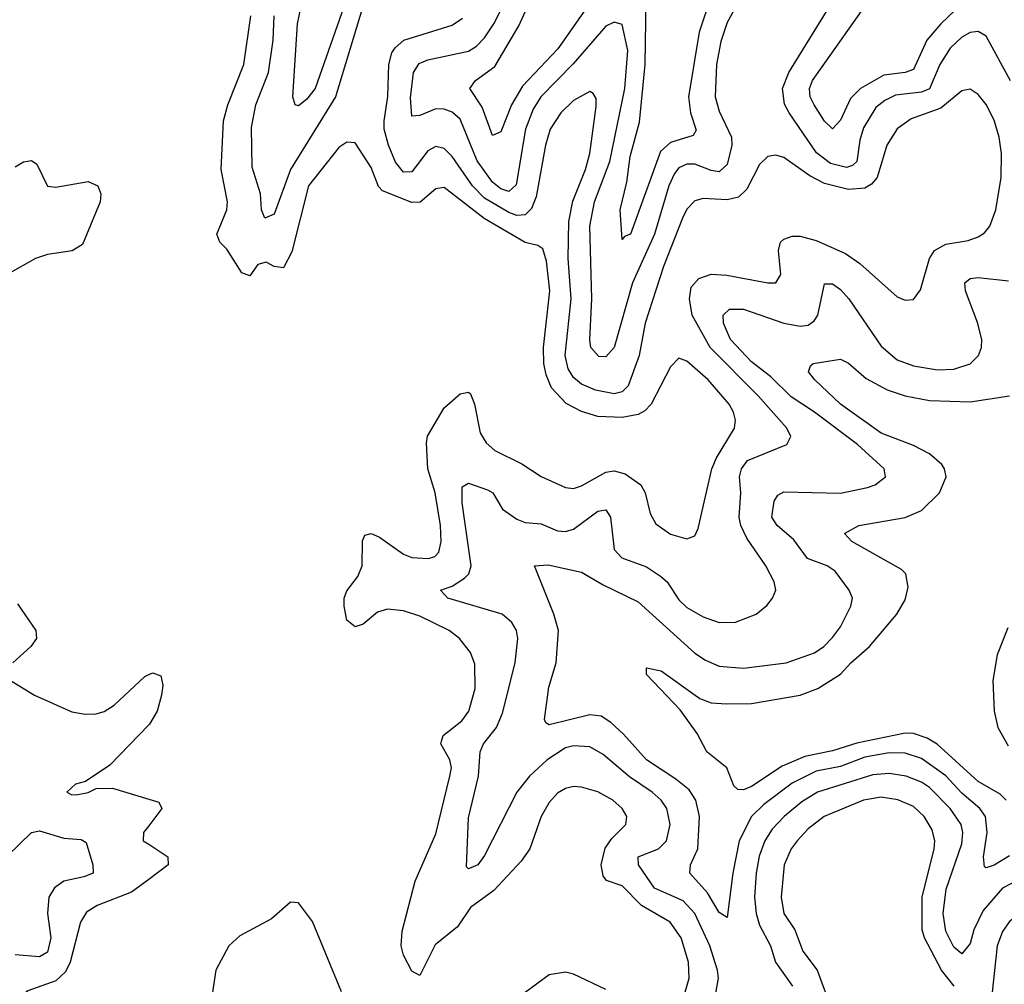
# Model space of a CAD drawing. Header units: inches. Extents: x 1843162 to 1959474, y 907081 to 1016326.
# Tile 362 of 656: x 1889681 to 1892115, y 945315 to 947701. Entities that reach past the tile are written whole.
import ezdxf

# ---------------------------------------------------------------- set-up
doc = ezdxf.new("R2010")
doc.units = ezdxf.units.IN
doc.header["$MEASUREMENT"] = 0
doc.layers.add('B8984', color=7, linetype='Continuous')
doc.layers.add('B8994', color=7, linetype='Continuous')

msp = doc.modelspace()

# ---------------------------------------------------------------- linework, layer by layer
at = {"layer": 'B8984', "color": 5}
for points, elevation in [([(1889670, 947336.4), (1889690, 947348.8), (1889710, 947352.1), (1889723.5, 947343.5), (1889750, 947289.2), (1889770, 947286.1), (1889850, 947300.1), (1889874, 947290), (1889881.3, 947270), (1889879.5, 947250), (1889835.8, 947144.2), (1889810.8, 947129.2), (1889750, 947119.9), (1889719.7, 947110), (1889650, 947070.4)], 680), ([(1889675.8, 946255.8), (1889720.6, 946190), (1889722.6, 946170), (1889708.4, 946150), (1889663.6, 946110)], 680), ([(1889651.8, 946070), (1889717.4, 946030), (1889810, 945988.8), (1889842.6, 945982.6), (1889870, 945984.1), (1889890, 945989.5), (1889914.8, 946005.2), (1889990, 946076.5), (1890000, 946080.7)], 680), ([(1890000, 945956.7), (1889903.4, 945856.6), (1889843.5, 945816.5), (1889818.8, 945810), (1889797.3, 945790), (1889810, 945783.7), (1889824.4, 945784.4), (1889850, 945789.3), (1889870, 945799), (1889910, 945800.1), (1890000, 945772.7)], 680), ([(1890000, 945707), (1889987.2, 945690), (1889986.4, 945670), (1890000, 945661.1)], 680), ([(1889650, 945631.9), (1889710, 945690.1), (1889730, 945694.1), (1889790, 945676.2), (1889833.3, 945673.3), (1889845.4, 945665.4), (1889861.5, 945610), (1889862.7, 945590), (1889839.7, 945580.3), (1889789.7, 945570.3), (1889766.7, 945553.3), (1889753, 945530), (1889750.1, 945490), (1889758, 945430), (1889750, 945394), (1889730, 945382.5), (1889670, 945388)], 660), ([(1890000, 945574.3), (1889957.5, 945542.5), (1889872.4, 945510), (1889846.3, 945493.7), (1889831.6, 945468.4), (1889805.4, 945370), (1889793.9, 945346.1), (1889770, 945323.3), (1889701.2, 945298.8), (1889689.2, 945290), (1889683.5, 945270), (1889690.2, 945250), (1889720.2, 945210), (1889743.5, 945190), (1889770, 945175.5), (1889810, 945166.7), (1889870, 945181.6), (1889890, 945181.6), (1889897.6, 945170), (1889894.2, 945114.2), (1889902.8, 945090), (1889930.8, 945070.8), (1890000, 945052.7)], 680)]:
    msp.add_lwpolyline(points, dxfattribs=dict(at, elevation=elevation))
at = {"layer": 'B8994', "color": 5}
for points, elevation in [([(1891460.3, 947750), (1891430, 947694), (1891413.8, 947646.2), (1891403.3, 947590), (1891399.7, 947510), (1891410, 947474.4), (1891440.2, 947410), (1891441, 947390), (1891430, 947342.5), (1891410, 947324.1), (1891390, 947327.2), (1891350, 947343), (1891330, 947343.6), (1891310, 947333.9), (1891299.6, 947320.4), (1891285.3, 947290), (1891250, 947169.9), (1891195.9, 947050), (1891150.1, 946889.9), (1891130, 946866.6), (1891112.6, 946867.4), (1891092.4, 946890), (1891090, 946909), (1891094.9, 947010), (1891090.2, 947190), (1891102.1, 947250), (1891140.1, 947350), (1891176.5, 947530), (1891184.1, 947624.1), (1891170, 947688.7), (1891150, 947694.4), (1891130, 947684.4), (1891048.8, 947591.2), (1890969, 947510), (1890950, 947478.9), (1890931.2, 947430), (1890908.1, 947291.9), (1890890, 947276), (1890870, 947282.1), (1890850, 947298.4), (1890811.8, 947351.8), (1890770, 947454.2), (1890750, 947471.8), (1890730, 947479), (1890710, 947479.9), (1890670, 947463.4), (1890650, 947462), (1890647, 947507), (1890654.2, 947570), (1890668, 947592), (1890690, 947601.5), (1890790, 947622.7), (1890810, 947635), (1890830, 947655.6), (1890852.9, 947690), (1890924.2, 947830)], 640), ([(1890509.3, 947810.7), (1890411.3, 947530), (1890390, 947502.8), (1890370, 947487.4), (1890362, 947490), (1890356.5, 947510), (1890367.6, 947690), (1890387.9, 947790)], 640), ([(1892030, 947760.6), (1891957.8, 947690), (1891923.4, 947650), (1891890, 947577.4), (1891870, 947570.3), (1891817, 947563), (1891759.2, 947530), (1891734.4, 947505.6), (1891710, 947451.7), (1891690, 947430.7), (1891670, 947449.2), (1891644.9, 947490), (1891635.2, 947510), (1891633.3, 947530), (1891640.6, 947550), (1891795.2, 947770)], 620), ([(1891090, 947741.2), (1891011.5, 947628.5), (1890924.2, 947535.8), (1890896.8, 947490), (1890870, 947423.1), (1890850, 947414), (1890823.9, 947483.9), (1890794, 947530), (1890807.4, 947550), (1890855.3, 947584.7), (1890914.7, 947685.3), (1890943.7, 947750)], 620), ([(1891390, 947758.7), (1891360.5, 947670), (1891334.5, 947510), (1891338.7, 947470), (1891352.9, 947427.1), (1891345.8, 947414.2), (1891290, 947397.1), (1891265.1, 947374.9), (1891191, 947170), (1891175.8, 947164.2), (1891170, 947157), (1891165.2, 947230), (1891181.5, 947298.5), (1891190, 947362), (1891212.9, 947447.1), (1891227.1, 947590), (1891229.9, 947749.9)], 620), ([(1892130, 947549.1), (1892070, 947659.5), (1892050, 947671.6), (1892030, 947668.8), (1892010, 947657.5), (1891980.7, 947630), (1891955.4, 947590), (1891930, 947529.9), (1891910, 947520.9), (1891845.9, 947514.1), (1891819.1, 947500.9), (1891797, 947483), (1891766.6, 947433.4), (1891757.4, 947402.6), (1891750.1, 947350), (1891739.7, 947340.3), (1891724.9, 947335.1), (1891685, 947345), (1891650.9, 947370.9), (1891583.1, 947470), (1891571.5, 947491.5), (1891566.6, 947530), (1891581.9, 947570), (1891692.7, 947750)], 640), ([(1890530, 947735.7), (1890461.3, 947510), (1890350, 947330), (1890310, 947219.2), (1890286.6, 947210), (1890278.3, 947230), (1890276, 947270), (1890256, 947336), (1890254.2, 947434.2), (1890264.6, 947490), (1890296.2, 947570), (1890307.9, 947650), (1890310.2, 947710)], 660), ([(1891324.6, 945290), (1891335.8, 945330), (1891334.5, 945370), (1891316.3, 945430), (1891288.5, 945468.5), (1891218.3, 945510), (1891170, 945558.5), (1891131.5, 945571.5), (1891122.9, 945582.9), (1891118.6, 945610), (1891128.3, 945651.7), (1891144.3, 945675.7), (1891179.1, 945710), (1891181.3, 945730), (1891169.8, 945750), (1891146.8, 945770), (1891110, 945791.1), (1891070, 945802.6), (1891050, 945804.2), (1891030, 945799.4), (1891010, 945787.9), (1890990, 945764.5), (1890970.1, 945730), (1890941.6, 945650), (1890920.4, 945619.6), (1890853.3, 945546.7), (1890795, 945505), (1890763.2, 945456.8), (1890707.7, 945412.3), (1890670, 945336.9), (1890650, 945347.3), (1890630, 945386.9), (1890623.9, 945410), (1890626.1, 945446.1), (1890658.8, 945570), (1890710, 945686.7), (1890744.6, 945830), (1890748, 945850), (1890744.2, 945870), (1890722.2, 945910), (1890723.7, 945916.3), (1890728.1, 945930), (1890773.8, 945966.2), (1890791.3, 945990), (1890806.5, 946046.5), (1890806.4, 946106.4), (1890795.1, 946135.1), (1890768, 946170), (1890742.8, 946190), (1890670, 946225.7), (1890630, 946238.6), (1890590, 946242.3), (1890565.1, 946234.9), (1890530, 946205.7), (1890510, 946199.1), (1890490, 946215.1), (1890482.9, 946250), (1890482.9, 946270), (1890490, 946287.7), (1890516.8, 946323.2), (1890527.2, 946350), (1890528.3, 946411.7), (1890534.1, 946425.9), (1890550, 946430.1), (1890570, 946420.8), (1890630, 946378.3), (1890650, 946370.5), (1890691.7, 946368.3), (1890707, 946373), (1890716.7, 946383.3), (1890722.7, 946410), (1890720.8, 946450), (1890707.6, 946530), (1890689.6, 946590), (1890686.2, 946653.8), (1890689.4, 946670.6), (1890730, 946740.5), (1890770, 946775), (1890790, 946779.7), (1890795.4, 946775.4), (1890804.8, 946750), (1890819, 946679), (1890834, 946654), (1890855.2, 946635.2), (1890922.2, 946602.2), (1890970, 946570.8), (1891030, 946543.9), (1891050, 946541.3), (1891070, 946548.1), (1891130, 946581.8), (1891150, 946584.8), (1891177.7, 946577.7), (1891216.6, 946550), (1891227.3, 946530), (1891239.4, 946479.4), (1891253.8, 946453.8), (1891290, 946428.2), (1891330, 946416.9), (1891350, 946424.4), (1891358.1, 946441.9), (1891391.9, 946590), (1891403.1, 946616.9), (1891447.5, 946690), (1891450.5, 946710), (1891445, 946730), (1891434.5, 946750), (1891382.6, 946810), (1891330, 946855.9), (1891310, 946863.1), (1891290, 946842.4), (1891241.6, 946750), (1891226.5, 946733.5), (1891210, 946724), (1891170, 946716.4), (1891110, 946718.8), (1891070, 946731.2), (1891031.7, 946751.7), (1890995.5, 946790), (1890982, 946822), (1890976.4, 946850), (1890976.1, 946890), (1890991, 947030), (1890983.5, 947103.5), (1890973.9, 947133.9), (1890962.1, 947142.1), (1890930, 947149.1), (1890829, 947209), (1890730, 947285.4), (1890710, 947282), (1890670.5, 947249.5), (1890650, 947248.1), (1890577.4, 947277.4), (1890568.1, 947288.1), (1890550, 947335), (1890510, 947395.8), (1890490, 947397.8), (1890470, 947384.7), (1890394.7, 947290), (1890353.6, 947126.4), (1890333.3, 947086.7), (1890310, 947090.4), (1890290, 947100.8), (1890270, 947095.4), (1890250, 947067.2), (1890230, 947074.1), (1890193, 947133), (1890175.8, 947150), (1890168.5, 947170), (1890193.1, 947230), (1890194.8, 947250), (1890179, 947330), (1890184.8, 947450), (1890195.2, 947490), (1890235, 947590), (1890252.6, 947710)], 680), ([(1891397.5, 945270), (1891408.2, 945330), (1891406.2, 945350), (1891387.2, 945410), (1891349.8, 945489.8), (1891321, 945521), (1891250, 945552.6), (1891210.4, 945610), (1891209.8, 945630), (1891259.8, 945650), (1891279.6, 945670), (1891289, 945710), (1891280.4, 945750), (1891266.8, 945770), (1891244.1, 945790), (1891187.9, 945827.9), (1891123.1, 945883.1), (1891090, 945901.8), (1891050, 945904.8), (1891030, 945899.6), (1890984.6, 945870), (1890941.1, 945830), (1890909.8, 945790.2), (1890830, 945633.1), (1890813.4, 945610), (1890790, 945600.4), (1890785.1, 945605.1), (1890790, 945726.8), (1890814.7, 945830), (1890819, 945890), (1890827.3, 945910), (1890859.2, 945950), (1890874.3, 945985.7), (1890905.6, 946110), (1890912.3, 946170), (1890908.7, 946190), (1890897.6, 946210), (1890873.3, 946230), (1890739.1, 946270), (1890721.3, 946290), (1890750, 946299.6), (1890780.8, 946319.2), (1890791.3, 946330), (1890797.1, 946350), (1890774.5, 946505.5), (1890774.6, 946545.4), (1890790, 946554.4), (1890837.7, 946537.7), (1890850.8, 946530), (1890874.7, 946490), (1890910, 946465), (1890930, 946457.2), (1890970, 946453.6), (1891010, 946436.5), (1891030, 946434.4), (1891050, 946440.8), (1891110, 946485), (1891130, 946488.4), (1891141.5, 946470), (1891150.1, 946390), (1891169.5, 946369.5), (1891230, 946347.1), (1891264.6, 946324.6), (1891281.5, 946310), (1891310, 946266), (1891330, 946246.8), (1891370, 946223.4), (1891410, 946210.1), (1891450, 946210.2), (1891501.6, 946230), (1891528.1, 946251.9), (1891542, 946270), (1891549.7, 946290), (1891545.6, 946310), (1891525.2, 946350), (1891478.2, 946418.2), (1891463.2, 946450), (1891459.5, 946470), (1891463.1, 946530), (1891460.1, 946570), (1891464.8, 946590), (1891480.2, 946610), (1891576.9, 946650), (1891587, 946670), (1891577.4, 946690), (1891506.5, 946770), (1891387.8, 946890), (1891343.3, 946970), (1891336.2, 947010), (1891340.8, 947039.2), (1891359.4, 947060.6), (1891390, 947071.2), (1891429.1, 947069.1), (1891530, 947049.6), (1891550.4, 947049.6), (1891562.7, 947070), (1891556.7, 947130), (1891561.9, 947150), (1891570, 947157.9), (1891590, 947165.1), (1891610, 947164.8), (1891650, 947154.2), (1891722.4, 947122.4), (1891757.5, 947097.5), (1891850, 947015.5), (1891870, 947006.9), (1891890, 947008.9), (1891907.7, 947032.3), (1891929.9, 947110), (1891942.5, 947130), (1891970, 947145.3), (1892025.8, 947154.2), (1892050, 947163.2), (1892066.2, 947173.8), (1892078.6, 947190), (1892094, 947230), (1892107.3, 947310), (1892107.9, 947370), (1892102.3, 947410), (1892090, 947452.3), (1892070, 947490.8), (1892050, 947515.5), (1892030, 947528.9), (1892010, 947525), (1891958, 947482), (1891884.6, 947455.4), (1891850, 947431), (1891824.1, 947390), (1891800.3, 947310), (1891786.2, 947293.8), (1891770, 947284.2), (1891730, 947280.4), (1891670, 947295.4), (1891634.1, 947314.1), (1891570, 947359.6), (1891550, 947365.7), (1891530, 947362), (1891510, 947342.5), (1891478.4, 947281.6), (1891458, 947262), (1891430, 947255.3), (1891370, 947258.2), (1891350, 947252.6), (1891330, 947231.9), (1891319, 947210), (1891272.2, 947090), (1891227.3, 946950), (1891212.2, 946870), (1891184.7, 946795.3), (1891170, 946779.9), (1891150, 946775.5), (1891104.5, 946784.5), (1891070, 946799.5), (1891050, 946815.5), (1891036.7, 946836.7), (1891029.4, 946870), (1891044.1, 947010), (1891036.8, 947110), (1891038.7, 947201.3), (1891048.1, 947251.9), (1891079.6, 947330), (1891090.5, 947370), (1891106, 947486), (1891105.8, 947505.8), (1891098.2, 947518.2), (1891090, 947523.1), (1891050, 947501), (1891018.6, 947470), (1890992.6, 947430), (1890980.4, 947390), (1890957.9, 947262.1), (1890946.2, 947233.8), (1890930, 947217.7), (1890910, 947216.5), (1890890, 947223.4), (1890830, 947258.8), (1890800.6, 947290), (1890750, 947362), (1890730, 947381.6), (1890710, 947387.3), (1890699, 947381), (1890690, 947375.8), (1890650, 947324), (1890630, 947323.5), (1890610, 947347.9), (1890592.6, 947390), (1890582.1, 947430), (1890581.5, 947450), (1890590.6, 947510.6), (1890593.2, 947590), (1890601.2, 947618.8), (1890608.7, 947631.3), (1890630.2, 947649.8), (1890750, 947687.4), (1890775.7, 947704.3)], 660), ([(1892127.3, 945632.7), (1892090, 945609.5), (1892070, 945602.6), (1892065.5, 945605.5), (1892063.6, 945630), (1892072.4, 945690), (1892068.2, 945730), (1892054.2, 945750), (1892010, 945787.5), (1891970, 945830.5), (1891910, 945873.3), (1891870, 945886.4), (1891830, 945887.5), (1891770, 945876.9), (1891710, 945853.9), (1891650, 945842.2), (1891590, 945812.4), (1891520.1, 945759.9), (1891489.7, 945730), (1891459.2, 945670), (1891443.5, 945590), (1891430, 945479.7), (1891410, 945492.8), (1891380.9, 945540.9), (1891337.6, 945590), (1891339.4, 945610), (1891357, 945650), (1891361.5, 945730), (1891352.3, 945770), (1891335.5, 945795.5), (1891302.6, 945822.6), (1891230, 945869.9), (1891173.8, 945933.8), (1891142.4, 945962.4), (1891118, 945978), (1891090, 945981.6), (1890990, 945956.4), (1890981.3, 945961.3), (1890978, 945970), (1890989.3, 946050), (1891007.1, 946110), (1891012.8, 946190), (1891001.4, 946230), (1890953.2, 946350), (1890987.5, 946352.5), (1891070, 946334.4), (1891122.9, 946302.9), (1891210, 946260.8), (1891350, 946134.2), (1891376.2, 946116.2), (1891410, 946101.6), (1891470, 946096.9), (1891575.6, 946110), (1891645.5, 946134.5), (1891668.8, 946150), (1891690, 946172.2), (1891710, 946199), (1891735.8, 946250), (1891739.4, 946270), (1891731.5, 946290), (1891696.3, 946336.3), (1891677.2, 946350), (1891628.2, 946368.2), (1891594.1, 946414.1), (1891553.4, 946450), (1891540.4, 946470), (1891546, 946510), (1891555.2, 946524.8), (1891570, 946532.6), (1891710, 946529.6), (1891776.6, 946543.4), (1891795.8, 946550), (1891821, 946570), (1891818.2, 946590), (1891752, 946650), (1891645.7, 946730), (1891587.8, 946767.8), (1891537.3, 946817.3), (1891490, 946854.1), (1891438.1, 946910), (1891421, 946950), (1891419.9, 946970), (1891435.4, 946984.6), (1891470, 946984.5), (1891570, 946949.7), (1891610, 946942.9), (1891630, 946944.9), (1891644.6, 946955.4), (1891653.5, 946970), (1891670, 947047.2), (1891690, 947047.1), (1891710, 947033.4), (1891730.1, 947010.1), (1891810, 946893.1), (1891850, 946859.6), (1891890, 946844.3), (1891950, 946834.7), (1891990, 946836.4), (1892030.4, 946849.6), (1892050.7, 946870), (1892058.3, 946890), (1892058.8, 946910), (1892048.3, 946951.7), (1892018.5, 947030), (1892016.8, 947050), (1892030, 947060.5), (1892050, 947062.9), (1892124.9, 947055.1)], 640), ([(1892119.6, 945770), (1892104.8, 945784.8), (1892050, 945816.2), (1891948.7, 945908.7), (1891923.8, 945923.8), (1891890, 945935.5), (1891870, 945935.9), (1891750, 945910.9), (1891690, 945892.2), (1891622, 945878), (1891565.5, 945854.5), (1891490, 945803.9), (1891470, 945795.9), (1891456.3, 945796.3), (1891446, 945806), (1891428.8, 945850), (1891379.2, 945890), (1891355.2, 945935.2), (1891313.9, 945993.9), (1891230, 946081.2), (1891230, 946097.3), (1891266.8, 946090), (1891361.8, 946021.8), (1891390, 946011.4), (1891428.7, 946008.7), (1891490, 946009.5), (1891610, 946030.1), (1891653.6, 946046.4), (1891710, 946081.7), (1891735.1, 946110), (1891781.3, 946150), (1891848.7, 946230), (1891870, 946266), (1891876.9, 946296.9), (1891871.5, 946330), (1891860.6, 946340.6), (1891738.2, 946410), (1891719.8, 946430), (1891755.1, 946450), (1891870, 946469.3), (1891910, 946486.5), (1891954.6, 946530), (1891970.8, 946570), (1891967.3, 946590), (1891960.1, 946600.1), (1891930, 946627.2), (1891890, 946647.5), (1891810, 946677.9), (1891709.9, 946750), (1891646.6, 946810), (1891631.1, 946830), (1891635.6, 946844.4), (1891642.7, 946850), (1891710, 946861.2), (1891730, 946851.1), (1891773.1, 946813.1), (1891824.9, 946784.9), (1891870.1, 946770.1), (1891930, 946759), (1892030, 946755.3), (1892128, 946770)], 620), ([(1892123.1, 946196.9), (1892096.8, 946130), (1892086.1, 946066.1), (1892089.7, 945990), (1892098.5, 945950), (1892124.3, 945904.3)], 620), ([(1890000, 946080.7), (1890010, 946084.9), (1890030, 946078), (1890034.5, 946054.5), (1890031.6, 946030), (1890020.5, 945990), (1890001.6, 945958.4), (1890000, 945956.7)], 680), ([(1892150, 945573.6), (1892110, 945552.6), (1892062.7, 945497.3), (1892039.3, 945450), (1892030, 945416), (1892010, 945389.9), (1891990, 945406.9), (1891970, 945446.1), (1891964, 945490), (1891970.8, 945550), (1892010, 945662.6), (1892012.2, 945690), (1892008.5, 945710), (1891980.7, 945750), (1891930, 945801.5), (1891910, 945815.2), (1891871.8, 945830), (1891830, 945836.2), (1891790, 945833.3), (1891652.9, 945790), (1891614, 945766), (1891570.5, 945730), (1891541.3, 945698.7), (1891522.6, 945670), (1891508.6, 945631.4), (1891501.5, 945590), (1891497.5, 945530), (1891501.4, 945490), (1891510, 945460.9), (1891537.2, 945410), (1891549.3, 945370), (1891591, 945310)], 660), ([(1891991.1, 945310), (1891959.9, 945350), (1891917.3, 945430), (1891911.4, 945450), (1891911.9, 945530), (1891941.6, 945650), (1891943.4, 945670), (1891936.8, 945696.8), (1891916.3, 945730), (1891890, 945754.5), (1891851.5, 945771.5), (1891810, 945777.5), (1891766.4, 945770), (1891669.5, 945730), (1891630, 945699.2), (1891602.4, 945670), (1891588, 945650), (1891570.9, 945610), (1891563, 945530), (1891570.1, 945490.1), (1891597.3, 945450), (1891616.8, 945396.8), (1891652, 945350), (1891689.2, 945249.2)], 680), ([(1890000, 945772.7), (1890025.1, 945765.1), (1890032.4, 945750), (1890000, 945707)], 680), ([(1890000, 945661.1), (1890047.5, 945630), (1890047.7, 945610), (1890000, 945574.3)], 680), ([(1890476.3, 945296.3), (1890405.1, 945470), (1890370, 945516), (1890350, 945518), (1890303.2, 945476.8), (1890225, 945435), (1890197.6, 945410), (1890165.7, 945350), (1890156.4, 945290)], 720), ([(1892398.8, 945290), (1892343.9, 945350), (1892290, 945433), (1892250, 945467.6), (1892210, 945490.8), (1892190, 945495.7), (1892170, 945494.6), (1892150, 945487.6), (1892127.3, 945470), (1892110, 945445.8), (1892097.3, 945410), (1892084.8, 945295.2)], 680), ([(1891130, 945302.1), (1891050, 945339.8), (1891030, 945344.5), (1890990, 945338.2), (1890930, 945294.6)], 720)]:
    msp.add_lwpolyline(points, dxfattribs=dict(at, elevation=elevation))

doc.saveas('drawing.dxf')
